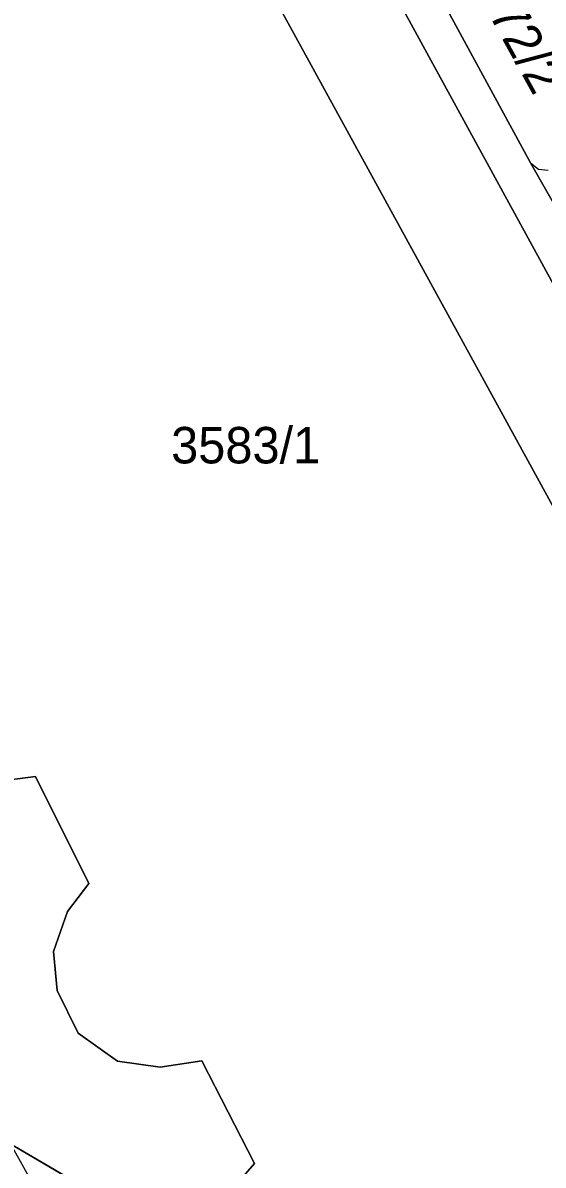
# Model space of a CAD drawing. Extents: x -262715 to -259381, y -1237238 to -1231182.
# Drawn here: x -261602.6 to -261574, y -1236025.5 to -1235962.8 of the extents above; entities that cross this region are included whole.
import ezdxf

# ---------------------------------------------------------------- set-up
doc = ezdxf.new("R2010")
doc.units = 0
for name, color, linetype in [('body_kn', 7, 'Continuous'), ('kladpar_druhypozemkov', 7, 'Continuous'), ('kladpar_hranice', 7, 'Continuous'), ('kladpar_parcelnecisla', 7, 'Continuous'), ('kladpar_plochy', 7, 'Continuous'), ('zappar_hrandruhpozemk', 7, 'Continuous')]:
    doc.layers.add(name, color=color, linetype=linetype)

msp = doc.modelspace()

# ---------------------------------------------------------------- linework, layer by layer
at = {"layer": 'body_kn'}
for p, q in [((-261574.73, -1235970.52), (-261574.73, -1235970.52)), ((-261574.73, -1235970.52), (-261574.73, -1235970.52)), ((-261574.29, -1235970.87), (-261574.29, -1235970.87)), ((-261601.9, -1236004.16), (-261601.9, -1236004.16)), ((-261598.97, -1236010.02), (-261598.97, -1236010.02)), ((-261600.13, -1236011.57), (-261600.13, -1236011.57)), ((-261600.9, -1236013.76), (-261600.9, -1236013.76)), ((-261600.7, -1236015.9), (-261600.7, -1236015.9)), ((-261599.55, -1236018.23), (-261599.55, -1236018.23)), ((-261597.4, -1236019.76), (-261597.4, -1236019.76)), ((-261595.06, -1236020.09), (-261595.06, -1236020.09)), ((-261592.76, -1236019.74), (-261592.76, -1236019.74)), ((-261589.87, -1236025.38), (-261589.87, -1236025.38))]:
    msp.add_line(p, q, dxfattribs=at)
at = {"layer": 'kladpar_druhypozemkov'}
msp.add_line((-261590.89, -1235985.17), (-261590.89, -1235985.17), dxfattribs=at)
at = {"layer": 'kladpar_hranice'}
for p, q in [((-261603.25, -1236024.32), (-261592.06, -1236030.86)), ((-261592.06, -1236030.86), (-261603.25, -1236024.32))]:
    msp.add_line(p, q, dxfattribs=at)
for points in [[(-261647.89, -1235863.96), (-261643.4, -1235865.12), (-261635.53, -1235866.4), (-261631.41, -1235873.54), (-261615.84, -1235902.71), (-261619.7, -1235906.26), (-261617.28, -1235907.35), (-261614.66, -1235908.08), (-261610.84, -1235908.71), (-261591.02, -1235945.12), (-261549.3, -1236021.38)], [(-261639.09, -1235923.66), (-261627.63, -1235916.79), (-261625.52, -1235916.06), (-261623.57, -1235915.82), (-261621.19, -1235915.75), (-261618.95, -1235916.06), (-261617.21, -1235916.56), (-261614.76, -1235917.91), (-261612.65, -1235919.79), (-261610.98, -1235921.4), (-261596.06, -1235948.22), (-261554.02, -1236024.89), (-261539.57, -1236050.86), (-261549.05, -1236056.02)], [(-261549.3, -1236021.38), (-261591.02, -1235945.12)], [(-261554.02, -1236024.89), (-261596.06, -1235948.22)], [(-261572.95, -1235973.67), (-261574.73, -1235970.52), (-261581.45, -1235958.18)], [(-261581.45, -1235958.18), (-261574.73, -1235970.52), (-261572.95, -1235973.67)], [(-261591.27, -1236026.96), (-261589.87, -1236025.38), (-261592.76, -1236019.74), (-261595.06, -1236020.09), (-261597.4, -1236019.76), (-261599.55, -1236018.23), (-261600.7, -1236015.9), (-261600.9, -1236013.76), (-261600.13, -1236011.57), (-261598.97, -1236010.02), (-261601.9, -1236004.16), (-261604.3, -1236004.48)], [(-261604.3, -1236004.48), (-261601.9, -1236004.16), (-261598.97, -1236010.02), (-261600.13, -1236011.57), (-261600.9, -1236013.76), (-261600.7, -1236015.9), (-261599.55, -1236018.23), (-261597.4, -1236019.76), (-261595.06, -1236020.09), (-261592.76, -1236019.74), (-261589.87, -1236025.38), (-261591.27, -1236026.96)]]:
    msp.add_lwpolyline(points, dxfattribs=at)
at = {"layer": 'kladpar_plochy'}
for points in [[(-261549.3, -1236021.38), (-261591.02, -1235945.12)], [(-261591.02, -1235945.12), (-261549.3, -1236021.38)], [(-261596.06, -1235948.22), (-261554.02, -1236024.89)], [(-261554.02, -1236024.89), (-261596.06, -1235948.22)], [(-261592.06, -1236030.86), (-261603.25, -1236024.32), (-261644.15, -1235951.36)], [(-261572.95, -1235973.67), (-261574.73, -1235970.52), (-261581.45, -1235958.18)], [(-261581.45, -1235958.18), (-261574.73, -1235970.52), (-261572.95, -1235973.67)], [(-261591.27, -1236026.96), (-261589.87, -1236025.38), (-261592.76, -1236019.74), (-261595.06, -1236020.09), (-261597.4, -1236019.76), (-261599.55, -1236018.23), (-261600.7, -1236015.9), (-261600.9, -1236013.76), (-261600.13, -1236011.57), (-261598.97, -1236010.02), (-261601.9, -1236004.16), (-261604.3, -1236004.48)], [(-261604.3, -1236004.48), (-261601.9, -1236004.16), (-261598.97, -1236010.02), (-261600.13, -1236011.57), (-261600.9, -1236013.76), (-261600.7, -1236015.9), (-261599.55, -1236018.23), (-261597.4, -1236019.76), (-261595.06, -1236020.09), (-261592.76, -1236019.74), (-261589.87, -1236025.38), (-261591.27, -1236026.96)], [(-261600.64, -1236028.98), (-261603.25, -1236024.32), (-261592.06, -1236030.86)]]:
    msp.add_lwpolyline(points, dxfattribs=at)
at = {"layer": 'zappar_hrandruhpozemk'}
msp.add_lwpolyline([(-261574.73, -1235970.52), (-261574.29, -1235970.87), (-261573.77, -1235970.92)], dxfattribs=at)

# ---------------------------------------------------------------- texts
at = {"layer": 'kladpar_parcelnecisla'}
msp.add_text('3572/2', height=2, rotation=299, dxfattribs=at).set_placement((-261578.503, -1235959.755))
msp.add_text('3583/1', height=2, dxfattribs=at).set_placement((-261594.452, -1235987))

doc.saveas('drawing.dxf')
